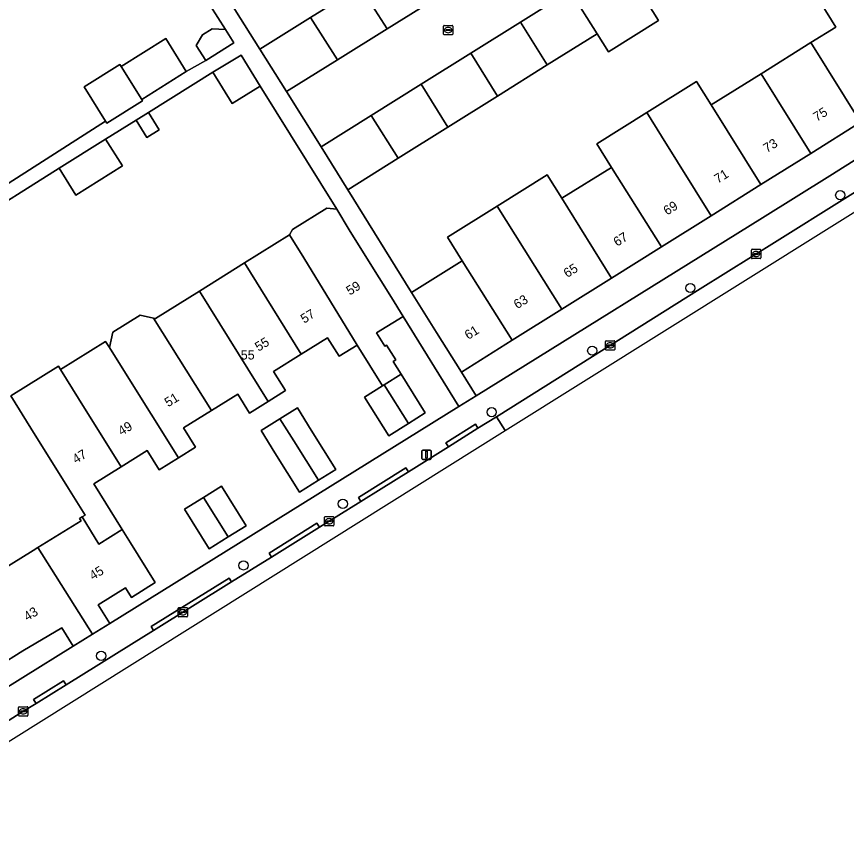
# Model space of a CAD drawing. Extents: x 157767 to 159172, y 387839 to 389425.
# Drawn here: x 158499.3 to 158588.4, y 387887.8 to 387974.8 of the extents above; entities that cross this region are included whole.
import ezdxf

# ---------------------------------------------------------------- set-up
doc = ezdxf.new("R2010")
doc.units = 0
for name, color, linetype in [('IMGEO_Boom', 7, 'Continuous'), ('IMGEO_Erf', 7, 'Continuous'), ('IMGEO_Kolk', 7, 'Continuous'), ('IMGEO_Lichtmast', 7, 'Continuous'), ('IMGEO_Pand', 7, 'Continuous'), ('IMGEO_Pand_nummerreeks', 7, 'Continuous'), ('IMGEO_Rijbaan_lokaal_gesloten', 7, 'Continuous'), ('IMGEO_Rijbaan_lokaal_open', 7, 'Continuous'), ('IMGEO_Voetpad_open', 7, 'Continuous')]:
    doc.layers.add(name, color=color, linetype=linetype)

msp = doc.modelspace()

# ---------------------------------------------------------------- linework, layer by layer
at = {"layer": 'IMGEO_Boom'}
for centre in [(158587.737, 387955.672), (158571.642, 387945.71), (158561.12, 387938.99), (158550.326, 387932.404), (158534.357, 387922.573), (158523.695, 387915.964), (158508.417, 387906.271)]:
    msp.add_circle(centre, 0.489, dxfattribs=at)
at = {"layer": 'IMGEO_Erf'}
for points in [[(158492.529, 387953.174), (158508.885, 387963.626), (158506.599, 387967.28), (158510.431, 387969.677), (158510.561, 387969.468), (158515.348, 387972.462), (158517.557, 387968.931), (158519.639, 387970.118), (158518.623, 387971.743), (158519.308, 387972.886), (158520.336, 387973.529), (158521.756, 387973.455), (158512.703, 387987.635)], [(158521.74, 387977.25), (158525.46, 387971.346), (158530.877, 387974.733), (158536.208, 387978.066)], [(158567.009, 387976.336), (158568.227, 387974.393), (158562.879, 387971.042), (158561.653, 387972.988), (158556.304, 387969.643), (158550.965, 387966.305), (158545.631, 387962.97), (158540.288, 387959.629), (158534.902, 387956.262), (158541.735, 387945.25), (158547.164, 387948.644), (158545.584, 387951.166), (158550.928, 387954.506), (158556.296, 387957.86), (158557.871, 387955.339), (158563.181, 387958.659), (158561.603, 387961.184), (158566.966, 387964.537), (158572.316, 387967.879), (158573.892, 387965.356), (158579.24, 387968.7), (158584.581, 387972.039), (158587.251, 387973.708), (158585.68, 387976.221)], [(158589.925, 387963.497), (158584.573, 387960.151), (158579.231, 387956.811), (158573.883, 387953.468), (158568.543, 387950.129), (158563.191, 387946.782), (158557.843, 387943.439), (158552.54, 387940.123), (158547.076, 387936.707), (158548.655, 387934.165), (158579.393, 387953.259), (158586.637, 387957.759), (158612.576, 387974.073)], [(158497.725, 387915.44), (158501.116, 387917.552), (158501.63, 387917.872), (158506.261, 387920.756), (158506.107, 387921.002), (158506.376, 387921.169), (158506.692, 387921.366), (158504.915, 387924.219), (158500.887, 387930.688), (158498.738, 387934.139), (158503.829, 387937.324), (158504.051, 387936.97), (158508.894, 387939.987), (158509.3, 387939.336), (158509.679, 387940.983), (158512.619, 387942.822), (158514.045, 387942.492), (158514.265, 387942.441), (158518.968, 387945.382), (158523.795, 387948.401), (158528.631, 387951.425), (158528.952, 387951.989), (158532.651, 387954.276), (158533.709, 387954.161), (158525.492, 387967.349), (158522.47, 387965.493), (158520.41, 387968.848), (158513.481, 387964.525), (158514.626, 387962.694), (158513.312, 387961.872), (158512.167, 387963.703), (158508.897, 387961.691), (158510.7, 387958.809), (158505.716, 387955.691), (158503.913, 387958.574), (158494.254, 387952.481)], [(158486.197, 387895.359), (158500, 387903.932), (158505.417, 387907.3), (158504.181, 387909.284), (158500, 387906.789), (158497.362, 387905.146)]]:
    msp.add_lwpolyline(points, dxfattribs=at)
for points in [[(158546.822, 387933.026), (158540.827, 387942.677), (158537.968, 387940.897), (158538.855, 387939.479), (158539.042, 387939.596), (158540.028, 387938.019), (158539.749, 387937.844), (158540.601, 387936.482), (158543.207, 387932.317), (158541.404, 387931.189), (158539.281, 387929.861), (158536.675, 387934.027), (158538.617, 387935.241), (158535.889, 387939.602), (158533.964, 387938.404), (158532.728, 387940.389), (158529.9, 387938.628), (158526.923, 387936.773), (158528.207, 387934.711), (158526.346, 387933.552), (158524.341, 387932.303), (158523.07, 387934.344), (158520.248, 387932.586), (158517.255, 387930.722), (158518.542, 387928.655), (158516.711, 387927.515), (158514.634, 387926.221), (158513.348, 387928.286), (158510.556, 387926.548), (158507.624, 387924.722), (158510.678, 387919.818), (158511.577, 387918.374), (158514.224, 387914.124), (158511.674, 387912.536), (158511.038, 387913.558), (158508.099, 387911.729), (158509.337, 387909.741)], [(158527.069, 387928.043), (158525.579, 387930.425), (158527.608, 387931.695), (158529.483, 387932.867), (158530.973, 387930.485), (158533.613, 387926.265), (158531.753, 387925.101), (158529.709, 387923.823)], [(158519.393, 387923.248), (158521.317, 387924.452), (158523.966, 387920.219), (158522.046, 387919.018), (158520.019, 387917.75), (158517.37, 387921.983)]]:
    msp.add_lwpolyline(points, close=True, dxfattribs=at)
at = {"layer": 'IMGEO_Kolk'}
for p, q in [((158545.159, 387972.955), (158545.159, 387973.807)), ((158545.234, 387973.881), (158546.086, 387973.881)), ((158545.418, 387973.375), (158545.418, 387973.387)), ((158545.856, 387973.338), (158545.458, 387973.338)), ((158545.461, 387973.424), (158545.859, 387973.424)), ((158545.67, 387973.101), (158545.645, 387973.101)), ((158545.647, 387973.661), (158545.672, 387973.661)), ((158545.902, 387973.387), (158545.902, 387973.375)), ((158546.16, 387973.807), (158546.16, 387972.955)), ((158546.086, 387972.881), (158545.234, 387972.881)), ((158578.28, 387949.866), (158579.132, 387949.866)), ((158578.205, 387948.94), (158578.205, 387949.792)), ((158578.464, 387949.36), (158578.464, 387949.372)), ((158578.902, 387949.323), (158578.504, 387949.323)), ((158578.507, 387949.409), (158578.905, 387949.409)), ((158578.716, 387949.086), (158578.691, 387949.086)), ((158578.693, 387949.646), (158578.718, 387949.646)), ((158578.948, 387949.372), (158578.948, 387949.36)), ((158579.206, 387949.792), (158579.206, 387948.94)), ((158579.132, 387948.866), (158578.28, 387948.866)), ((158562.619, 387940.064), (158563.471, 387940.064)), ((158562.544, 387939.138), (158562.544, 387939.99)), ((158562.803, 387939.558), (158562.803, 387939.57)), ((158563.241, 387939.521), (158562.843, 387939.521)), ((158562.846, 387939.607), (158563.244, 387939.607)), ((158563.055, 387939.284), (158563.03, 387939.284)), ((158563.032, 387939.844), (158563.057, 387939.844)), ((158563.287, 387939.57), (158563.287, 387939.558)), ((158563.545, 387939.99), (158563.545, 387939.138)), ((158563.471, 387939.064), (158562.619, 387939.064)), ((158532.384, 387920.278), (158532.384, 387921.13)), ((158532.459, 387921.204), (158533.311, 387921.204)), ((158532.643, 387920.698), (158532.643, 387920.71)), ((158533.081, 387920.661), (158532.683, 387920.661)), ((158532.686, 387920.747), (158533.084, 387920.747)), ((158532.872, 387920.984), (158532.897, 387920.984)), ((158533.127, 387920.71), (158533.127, 387920.698)), ((158533.385, 387921.13), (158533.385, 387920.278)), ((158533.311, 387920.204), (158532.459, 387920.204)), ((158532.895, 387920.424), (158532.87, 387920.424)), ((158516.682, 387910.519), (158516.682, 387911.371)), ((158516.757, 387911.445), (158517.609, 387911.445)), ((158516.941, 387910.939), (158516.941, 387910.951)), ((158517.379, 387910.902), (158516.981, 387910.902)), ((158516.984, 387910.988), (158517.382, 387910.988)), ((158517.193, 387910.665), (158517.168, 387910.665)), ((158517.17, 387911.225), (158517.195, 387911.225)), ((158517.425, 387910.951), (158517.425, 387910.939)), ((158517.683, 387911.371), (158517.683, 387910.519)), ((158517.609, 387910.445), (158516.757, 387910.445)), ((158499.552, 387899.89), (158499.552, 387900.742)), ((158499.627, 387900.816), (158500.479, 387900.816)), ((158499.811, 387900.31), (158499.811, 387900.322)), ((158500.249, 387900.273), (158499.851, 387900.273)), ((158499.854, 387900.359), (158500.252, 387900.359)), ((158500.063, 387900.036), (158500.038, 387900.036)), ((158500.04, 387900.596), (158500.065, 387900.596)), ((158500.295, 387900.322), (158500.295, 387900.31)), ((158500.553, 387900.742), (158500.553, 387899.89)), ((158500.479, 387899.816), (158499.627, 387899.816))]:
    msp.add_line(p, q, dxfattribs=at)
for points in [[(158545.159, 387972.955), (158545.159, 387973.807)], [(158545.234, 387973.881), (158546.086, 387973.881)], [(158546.16, 387973.807), (158546.16, 387972.955)], [(158546.086, 387972.881), (158545.234, 387972.881)], [(158578.28, 387949.866), (158579.132, 387949.866)], [(158578.205, 387948.94), (158578.205, 387949.792)], [(158579.206, 387949.792), (158579.206, 387948.94)], [(158579.132, 387948.866), (158578.28, 387948.866)], [(158562.619, 387940.064), (158563.471, 387940.064)], [(158562.544, 387939.138), (158562.544, 387939.99)], [(158563.545, 387939.99), (158563.545, 387939.138)], [(158563.471, 387939.064), (158562.619, 387939.064)], [(158532.384, 387920.278), (158532.384, 387921.13)], [(158532.459, 387921.204), (158533.311, 387921.204)], [(158533.385, 387921.13), (158533.385, 387920.278)], [(158533.311, 387920.204), (158532.459, 387920.204)], [(158516.682, 387910.519), (158516.682, 387911.371)], [(158516.757, 387911.445), (158517.609, 387911.445)], [(158517.683, 387911.371), (158517.683, 387910.519)], [(158517.609, 387910.445), (158516.757, 387910.445)], [(158499.552, 387899.89), (158499.552, 387900.742)], [(158499.627, 387900.816), (158500.479, 387900.816)], [(158500.553, 387900.742), (158500.553, 387899.89)], [(158500.479, 387899.816), (158499.627, 387899.816)]]:
    msp.add_lwpolyline(points, dxfattribs=at)
for centre, radius, start, end in [((158545.236, 387973.805), 0.0765, 91.55205, 178.44795), ((158545.236, 387973.805), 0.0765, 91.55205, 178.44795), ((158545.458, 387973.384), 0.0403, 85.87752, 175.75265), ((158545.455, 387973.374), 0.0366, 178.93798, 274.71019), ((158545.859, 387973.381), 0.043, 264.86636, 352.45326), ((158545.863, 387973.386), 0.0386, 1.73085, 96.63898), ((158546.084, 387973.805), 0.0765, 1.55205, 88.44795), ((158546.084, 387973.805), 0.0765, 1.55205, 88.44795), ((158545.236, 387972.957), 0.0765, 181.55205, 268.44795), ((158545.236, 387972.957), 0.0765, 181.55205, 268.44795), ((158546.084, 387972.957), 0.0765, 271.55205, 358.44795), ((158546.084, 387972.957), 0.0765, 271.55205, 358.44795), ((158578.282, 387949.79), 0.0765, 91.55205, 178.44795), ((158578.282, 387949.79), 0.0765, 91.55205, 178.44795), ((158579.13, 387949.79), 0.0765, 1.55205, 88.44795), ((158579.13, 387949.79), 0.0765, 1.55205, 88.44795), ((158578.504, 387949.369), 0.0403, 85.87752, 175.75265), ((158578.501, 387949.359), 0.0366, 178.93798, 274.71019), ((158578.905, 387949.366), 0.043, 264.86636, 352.45326), ((158578.909, 387949.371), 0.0386, 1.73085, 96.63898), ((158578.282, 387948.942), 0.0765, 181.55205, 268.44795), ((158578.282, 387948.942), 0.0765, 181.55205, 268.44795), ((158579.13, 387948.942), 0.0765, 271.55205, 358.44795), ((158579.13, 387948.942), 0.0765, 271.55205, 358.44795), ((158562.621, 387939.988), 0.0765, 91.55205, 178.44795), ((158562.621, 387939.988), 0.0765, 91.55205, 178.44795), ((158563.469, 387939.988), 0.0765, 1.55205, 88.44795), ((158563.469, 387939.988), 0.0765, 1.55205, 88.44795), ((158562.843, 387939.567), 0.0403, 85.87752, 175.75265), ((158562.84, 387939.557), 0.0366, 178.93798, 274.71019), ((158563.244, 387939.564), 0.043, 264.86636, 352.45326), ((158563.248, 387939.569), 0.0386, 1.73085, 96.63898), ((158562.621, 387939.14), 0.0765, 181.55205, 268.44795), ((158562.621, 387939.14), 0.0765, 181.55205, 268.44795), ((158563.469, 387939.14), 0.0765, 271.55205, 358.44795), ((158563.469, 387939.14), 0.0765, 271.55205, 358.44795), ((158532.461, 387921.128), 0.0765, 91.55205, 178.44795), ((158532.461, 387921.128), 0.0765, 91.55205, 178.44795), ((158532.683, 387920.707), 0.0403, 85.87752, 175.75265), ((158532.68, 387920.697), 0.0366, 178.93798, 274.71019), ((158533.084, 387920.704), 0.043, 264.86636, 352.45326), ((158533.088, 387920.709), 0.0386, 1.73085, 96.63898), ((158533.309, 387921.128), 0.0765, 1.55205, 88.44795), ((158533.309, 387921.128), 0.0765, 1.55205, 88.44795), ((158532.461, 387920.28), 0.0765, 181.55205, 268.44795), ((158532.461, 387920.28), 0.0765, 181.55205, 268.44795), ((158533.309, 387920.28), 0.0765, 271.55205, 358.44795), ((158533.309, 387920.28), 0.0765, 271.55205, 358.44795), ((158516.759, 387911.369), 0.0765, 91.55205, 178.44795), ((158516.759, 387911.369), 0.0765, 91.55205, 178.44795), ((158516.981, 387910.948), 0.0403, 85.87752, 175.75265), ((158516.978, 387910.938), 0.0366, 178.93798, 274.71019), ((158517.382, 387910.945), 0.043, 264.86636, 352.45326), ((158517.386, 387910.95), 0.0386, 1.73085, 96.63898), ((158517.607, 387911.369), 0.0765, 1.55205, 88.44795), ((158517.607, 387911.369), 0.0765, 1.55205, 88.44795), ((158516.759, 387910.521), 0.0765, 181.55205, 268.44795), ((158516.759, 387910.521), 0.0765, 181.55205, 268.44795), ((158517.607, 387910.521), 0.0765, 271.55205, 358.44795), ((158517.607, 387910.521), 0.0765, 271.55205, 358.44795), ((158499.629, 387900.74), 0.0765, 91.55205, 178.44795), ((158499.629, 387900.74), 0.0765, 91.55205, 178.44795), ((158499.851, 387900.319), 0.0403, 85.87752, 175.75265), ((158499.848, 387900.309), 0.0366, 178.93798, 274.71019), ((158500.252, 387900.316), 0.043, 264.86636, 352.45326), ((158500.256, 387900.321), 0.0386, 1.73085, 96.63898), ((158500.477, 387900.74), 0.0765, 1.55205, 88.44795), ((158500.477, 387900.74), 0.0765, 1.55205, 88.44795), ((158499.629, 387899.892), 0.0765, 181.55205, 268.44795), ((158499.629, 387899.892), 0.0765, 181.55205, 268.44795), ((158500.477, 387899.892), 0.0765, 271.55205, 358.44795), ((158500.477, 387899.892), 0.0765, 271.55205, 358.44795)]:
    msp.add_arc(centre, radius, start, end, dxfattribs=at)
for centre, major_axis, ratio, start_param, end_param in [((158545.646, 387973.381), (-0.387, 0.002), 0.722429, 4.712389, 7.853982), ((158545.671, 387973.381), (-0.39, 0.002), 0.717154, 1.570796, 4.712389), ((158578.692, 387949.366), (-0.387, 0.002), 0.722429, 4.712389, 7.853982), ((158578.717, 387949.366), (-0.39, 0.002), 0.717154, 1.570796, 4.712389), ((158563.031, 387939.564), (-0.387, 0.002), 0.722429, 4.712389, 7.853982), ((158563.056, 387939.564), (-0.39, 0.002), 0.717154, 1.570796, 4.712389), ((158532.871, 387920.704), (-0.387, 0.002), 0.722429, 4.712389, 7.853982), ((158532.896, 387920.704), (-0.39, 0.002), 0.717154, 1.570796, 4.712389), ((158517.169, 387910.945), (-0.387, 0.002), 0.722429, 4.712389, 7.853982), ((158517.194, 387910.945), (-0.39, 0.002), 0.717154, 1.570796, 4.712389), ((158500.039, 387900.316), (-0.387, 0.002), 0.722429, 4.712389, 7.853982), ((158500.064, 387900.316), (-0.39, 0.002), 0.717154, 1.570796, 4.712389)]:
    msp.add_ellipse(centre, major_axis=major_axis, ratio=ratio, start_param=start_param, end_param=end_param, dxfattribs=at)
at = {"layer": 'IMGEO_Lichtmast'}
for p, q in [((158542.851, 387927.438), (158542.851, 387928.238)), ((158542.851, 387928.238), (158542.851, 387927.438)), ((158542.951, 387928.338), (158543.741, 387928.338)), ((158543.741, 387928.338), (158542.951, 387928.338)), ((158543.841, 387928.238), (158543.841, 387927.438)), ((158543.841, 387927.438), (158543.841, 387928.238)), ((158543.741, 387927.338), (158542.951, 387927.338)), ((158542.951, 387927.338), (158543.741, 387927.338))]:
    msp.add_line(p, q, dxfattribs=at)
msp.add_lwpolyline([(158543.271, 387928.213), (158543.421, 387928.213), (158543.421, 387927.463), (158543.271, 387927.463), (158543.271, 387928.213)], dxfattribs=at)
for centre, start, end in [((158542.951, 387928.238), 90, 180), ((158542.951, 387928.238), 90, 180), ((158543.741, 387928.238), 0, 90), ((158543.741, 387928.238), 360, 90), ((158542.951, 387927.438), 180, 270), ((158542.951, 387927.438), 180, 270), ((158543.741, 387927.438), 270, 0), ((158543.741, 387927.438), 270, 0)]:
    msp.add_arc(centre, 0.1, start, end, dxfattribs=at)
at = {"layer": 'IMGEO_Pand'}
for points in [[(158544.463, 387976.874), (158541.544, 387981.403), (158536.208, 387978.066), (158539.11, 387973.527)], [(158564.131, 387980.929), (158558.764, 387977.574), (158561.653, 387972.988), (158562.879, 387971.042), (158568.227, 387974.393), (158567.009, 387976.336)], [(158539.11, 387973.527), (158536.208, 387978.066), (158530.877, 387974.733), (158533.781, 387970.195)], [(158561.653, 387972.988), (158558.764, 387977.574), (158553.428, 387974.237), (158556.304, 387969.643)], [(158595.252, 387966.827), (158589.921, 387975.378), (158588.347, 387977.888), (158585.68, 387976.221), (158587.251, 387973.708), (158584.581, 387972.039), (158589.925, 387963.497)], [(158533.781, 387970.195), (158530.877, 387974.733), (158525.46, 387971.346), (158528.316, 387966.778)], [(158556.304, 387969.643), (158553.428, 387974.237), (158548.092, 387970.901), (158550.965, 387966.305)], [(158521.756, 387973.455), (158520.336, 387973.529), (158519.308, 387972.886), (158518.623, 387971.743), (158519.639, 387970.118), (158522.661, 387972.008)], [(158510.561, 387969.468), (158512.77, 387965.937), (158517.557, 387968.931), (158515.348, 387972.462)], [(158589.925, 387963.497), (158584.581, 387972.039), (158579.24, 387968.7), (158584.573, 387960.151)], [(158525.492, 387967.349), (158523.432, 387970.704), (158520.41, 387968.848), (158522.47, 387965.493)], [(158550.965, 387966.305), (158548.092, 387970.901), (158542.756, 387967.565), (158545.631, 387962.97)], [(158510.561, 387969.468), (158510.431, 387969.677), (158506.599, 387967.28), (158508.885, 387963.626), (158509.019, 387963.412), (158512.85, 387965.808), (158512.77, 387965.937)], [(158573.892, 387965.356), (158579.231, 387956.811), (158584.573, 387960.151), (158579.24, 387968.7)], [(158573.892, 387965.356), (158572.316, 387967.879), (158566.966, 387964.537), (158568.544, 387962.012), (158573.883, 387953.468), (158579.231, 387956.811)], [(158545.631, 387962.97), (158542.756, 387967.565), (158537.413, 387964.224), (158540.288, 387959.629)], [(158513.481, 387964.525), (158512.167, 387963.703), (158513.312, 387961.872), (158514.626, 387962.694)], [(158534.902, 387956.262), (158540.288, 387959.629), (158537.413, 387964.224), (158532.029, 387960.858)], [(158568.544, 387962.012), (158566.966, 387964.537), (158561.603, 387961.184), (158563.181, 387958.659), (158568.543, 387950.129), (158573.883, 387953.468)], [(158508.897, 387961.691), (158503.913, 387958.574), (158505.716, 387955.691), (158510.7, 387958.809)], [(158550.928, 387954.506), (158557.843, 387943.439), (158563.191, 387946.782), (158557.871, 387955.339), (158556.296, 387957.86)], [(158563.181, 387958.659), (158557.871, 387955.339), (158563.191, 387946.782), (158568.543, 387950.129)], [(158547.164, 387948.644), (158552.54, 387940.123), (158557.843, 387943.439), (158550.928, 387954.506), (158545.584, 387951.166)], [(158539.576, 387944.686), (158536.933, 387948.93), (158535.046, 387951.961), (158533.709, 387954.161), (158532.651, 387954.276), (158528.952, 387951.989), (158528.631, 387951.425), (158530.188, 387948.936), (158535.889, 387939.602), (158538.617, 387935.241), (158538.779, 387935.343), (158540.601, 387936.482), (158539.749, 387937.844), (158540.028, 387938.019), (158539.042, 387939.596), (158538.855, 387939.479), (158537.968, 387940.897), (158540.827, 387942.677)], [(158523.795, 387948.401), (158529.9, 387938.628), (158532.728, 387940.389), (158533.964, 387938.404), (158535.889, 387939.602), (158530.188, 387948.936), (158528.631, 387951.425)], [(158523.795, 387948.401), (158518.968, 387945.382), (158526.346, 387933.552), (158528.207, 387934.711), (158526.923, 387936.773), (158529.9, 387938.628)], [(158547.164, 387948.644), (158541.735, 387945.25), (158544.425, 387940.947), (158547.076, 387936.707), (158552.54, 387940.123)], [(158520.248, 387932.586), (158523.07, 387934.344), (158524.341, 387932.303), (158526.346, 387933.552), (158518.968, 387945.382), (158514.265, 387942.441), (158514.045, 387942.492)], [(158510.837, 387936.885), (158516.711, 387927.515), (158518.542, 387928.655), (158517.255, 387930.722), (158520.248, 387932.586), (158514.045, 387942.492), (158512.619, 387942.822), (158509.679, 387940.983), (158509.3, 387939.336)], [(158510.837, 387936.885), (158509.3, 387939.336), (158508.894, 387939.987), (158504.051, 387936.97), (158505.997, 387933.87), (158510.556, 387926.548), (158513.348, 387928.286), (158514.634, 387926.221), (158516.711, 387927.515)], [(158505.997, 387933.87), (158504.051, 387936.97), (158503.829, 387937.324), (158498.738, 387934.139), (158500.887, 387930.688), (158504.915, 387924.219), (158506.692, 387921.366), (158506.376, 387921.169), (158508.18, 387918.26), (158510.678, 387919.818), (158507.624, 387924.722), (158510.556, 387926.548)], [(158538.779, 387935.343), (158541.404, 387931.189), (158543.207, 387932.317), (158540.601, 387936.482)], [(158538.779, 387935.343), (158538.617, 387935.241), (158536.675, 387934.027), (158539.281, 387929.861), (158541.404, 387931.189)], [(158527.608, 387931.695), (158529.098, 387929.312), (158531.753, 387925.101), (158533.613, 387926.265), (158530.973, 387930.485), (158529.483, 387932.867)], [(158527.608, 387931.695), (158525.579, 387930.425), (158527.069, 387928.043), (158529.709, 387923.823), (158531.753, 387925.101), (158529.098, 387929.312)], [(158522.046, 387919.018), (158523.966, 387920.219), (158521.317, 387924.452), (158519.393, 387923.248)], [(158522.046, 387919.018), (158519.393, 387923.248), (158517.37, 387921.983), (158520.019, 387917.75)], [(158511.577, 387918.374), (158510.678, 387919.818), (158508.18, 387918.26), (158506.376, 387921.169), (158506.107, 387921.002), (158506.261, 387920.756), (158501.63, 387917.872), (158507.5, 387908.597), (158509.337, 387909.741), (158508.099, 387911.729), (158511.038, 387913.558), (158511.674, 387912.536), (158514.224, 387914.124)], [(158496.009, 387913.028), (158497.362, 387905.146), (158500, 387906.789), (158504.181, 387909.284), (158505.417, 387907.3), (158507.5, 387908.597), (158501.63, 387917.872), (158501.116, 387917.552), (158497.725, 387915.44), (158496.606, 387914.743), (158497.209, 387913.775)]]:
    msp.add_lwpolyline(points, close=True, dxfattribs=at)
at = {"layer": 'IMGEO_Rijbaan_lokaal_gesloten'}
msp.add_lwpolyline([(158551.782, 387930.421), (158681.622, 388011.613), (158680.836, 388012.855), (158680.693, 388013.033), (158679.998, 388012.58), (158679.13, 388012.085), (158667.19, 388004.579), (158659.798, 388000), (158654.23, 387996.551), (158650.869, 387994.462), (158642.61, 387989.33), (158630.049, 387981.471), (158618.472, 387974.23), (158618.206, 387974.064), (158614.182, 387971.548), (158614.047, 387971.463), (158601.914, 387963.875), (158580.957, 387950.772), (158572.725, 387945.625), (158550.833, 387931.916), (158551.782, 387930.421)], close=True, dxfattribs=at)
at = {"layer": 'IMGEO_Rijbaan_lokaal_open'}
for points in [[(158544.463, 387976.874), (158539.11, 387973.527), (158533.781, 387970.195), (158528.316, 387966.778), (158532.029, 387960.858), (158537.413, 387964.224), (158542.756, 387967.565), (158548.092, 387970.901), (158553.428, 387974.237), (158558.764, 387977.574)], [(158483.568, 387887.764), (158551.782, 387930.421), (158551.782, 387930.421), (158550.833, 387931.916), (158548.849, 387930.674), (158545.687, 387928.693), (158541.392, 387926.004), (158538.456, 387924.165), (158536.303, 387922.827), (158531.841, 387920.054), (158526.698, 387916.858), (158522.405, 387914.19), (158514.04, 387908.992), (158511.679, 387907.525), (158504.646, 387903.164), (158501.433, 387901.172), (158500, 387900.283), (158496.738, 387898.26)]]:
    msp.add_lwpolyline(points, dxfattribs=at)
at = {"layer": 'IMGEO_Voetpad_open'}
for points in [[(158512.703, 387987.635), (158521.756, 387973.455), (158522.661, 387972.008), (158519.639, 387970.118), (158517.557, 387968.931), (158512.77, 387965.937), (158512.85, 387965.808), (158509.019, 387963.412), (158508.885, 387963.626), (158492.529, 387953.174)], [(158494.254, 387952.481), (158503.913, 387958.574), (158508.897, 387961.691), (158512.167, 387963.703), (158513.481, 387964.525), (158520.41, 387968.848), (158523.432, 387970.704), (158525.492, 387967.349), (158533.709, 387954.161), (158535.046, 387951.961), (158536.933, 387948.93), (158539.576, 387944.686), (158540.827, 387942.677), (158546.822, 387933.026), (158548.655, 387934.165), (158547.076, 387936.707), (158544.425, 387940.947), (158541.735, 387945.25), (158534.902, 387956.262), (158532.029, 387960.858), (158528.316, 387966.778), (158525.46, 387971.346), (158521.74, 387977.25)], [(158612.576, 387974.073), (158586.637, 387957.759), (158579.393, 387953.259), (158548.655, 387934.165), (158546.822, 387933.026), (158509.337, 387909.741), (158507.5, 387908.597), (158505.417, 387907.3), (158500, 387903.932), (158486.197, 387895.359)], [(158513.779, 387909.418), (158522.144, 387914.616), (158522.405, 387914.19), (158526.698, 387916.858), (158526.437, 387917.284), (158531.58, 387920.481), (158531.841, 387920.054), (158536.303, 387922.827), (158536.041, 387923.252), (158541.13, 387926.429), (158541.392, 387926.004), (158545.687, 387928.693), (158545.425, 387929.118), (158548.587, 387931.099), (158548.849, 387930.674), (158550.833, 387931.916), (158572.725, 387945.625), (158580.957, 387950.772), (158601.914, 387963.875)], [(158496.738, 387898.26), (158500, 387900.283), (158501.433, 387901.172), (158501.173, 387901.598), (158504.386, 387903.59), (158504.646, 387903.164), (158511.679, 387907.525), (158514.04, 387908.992), (158513.779, 387909.418)]]:
    msp.add_lwpolyline(points, dxfattribs=at)
for points in [[(158548.849, 387930.674), (158548.587, 387931.099), (158545.425, 387929.118), (158545.687, 387928.693)], [(158541.392, 387926.004), (158541.13, 387926.429), (158536.041, 387923.252), (158536.303, 387922.827), (158538.456, 387924.165)], [(158526.698, 387916.858), (158531.841, 387920.054), (158531.58, 387920.481), (158526.437, 387917.284)], [(158522.405, 387914.19), (158522.144, 387914.616), (158513.779, 387909.418), (158514.04, 387908.992)], [(158501.433, 387901.172), (158504.646, 387903.164), (158504.386, 387903.59), (158501.173, 387901.598)]]:
    msp.add_lwpolyline(points, close=True, dxfattribs=at)

# ---------------------------------------------------------------- texts
at = {"layer": 'IMGEO_Pand_nummerreeks'}
for s, rotation, p in [('75', 32.01451, (158585.228, 387963.533)), ('73', 32.01451, (158579.87, 387960.183)), ('71', 32.01688, (158574.607, 387956.892)), ('69', 32.01688, (158569.153, 387953.482)), ('67', 32.01451, (158563.794, 387950.132)), ('65', 32.01451, (158558.436, 387946.782)), ('59', 31.56424, (158535.104, 387944.896)), ('63', 32.01451, (158553.077, 387943.431)), ('57', 31.56512, (158530.205, 387941.886)), ('61', 32.01451, (158547.815, 387940.141)), ('55', 31.56512, (158525.306, 387938.877)), ('51', 31.56512, (158515.605, 387932.916)), ('49', 31.56424, (158510.609, 387929.848)), ('47', 31.56424, (158505.71, 387926.838)), ('45', 31.89656, (158507.536, 387914.346)), ('43', 31.25079, (158500.476, 387909.961))]:
    msp.add_text(s, height=1, rotation=rotation, dxfattribs=at).set_placement(p)
msp.add_text('55', height=1, dxfattribs=at).set_placement((158523.401, 387938.051))

doc.saveas('drawing.dxf')
